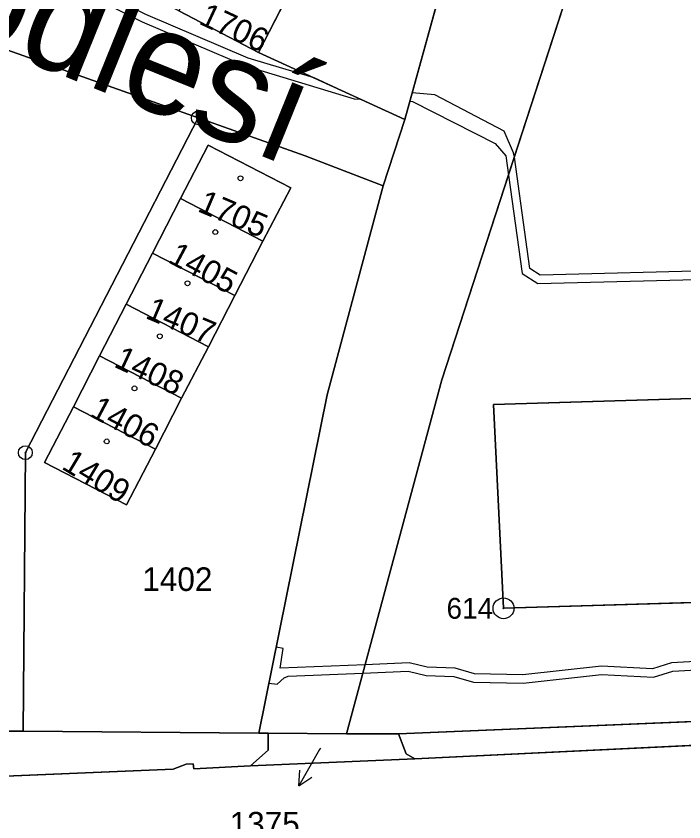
# Model space of a CAD drawing. Extents: x -689422 to -685210, y -987725 to -982160.
# Drawn here: x -687057.1 to -687009, y -985186.2 to -985128.1 of the extents above; entities that cross this region are included whole.
import ezdxf

# ---------------------------------------------------------------- set-up
doc = ezdxf.new("R2010")
doc.units = 0
for name, color, linetype in [('KN_Budovy', 7, 'Continuous'), ('KN_Hranice_parcel', 7, 'Continuous'), ('KN_Parcelni cisla', 7, 'Continuous'), ('KN_Parcelni cisla_sipky', 7, 'Continuous'), ('KN_Polygon parcely', 7, 'Continuous'), ('KN_Popisy_pomistni nazvy nazvy ulic', 7, 'Continuous'), ('KN_POZEMKY_OSTATNI PLOCHA', 7, 'Continuous'), ('KN_POZEMKY_ZASTAVENA PLOCHA', 7, 'Continuous'), ('KN_VYUZITI_16_ostatni plocha_silnice', 7, 'Continuous'), ('KN_VYUZITI_17_ostatni plocha_ostatni komunikace', 7, 'Continuous'), ('KN_VYUZITI_23_ostatni plocha_manipulacni plocha', 7, 'Continuous'), ('KN_VYUZITI_26_ostatni plocha_jina plocha', 7, 'Continuous'), ('KN_Věcná břemena k části', 7, 'Continuous'), ('KN_Značky bodu BP', 7, 'Continuous'), ('KN_Značky budov', 7, 'Continuous')]:
    doc.layers.add(name, color=color, linetype=linetype)

msp = doc.modelspace()

# ---------------------------------------------------------------- linework, layer by layer
at = {"layer": 'KN_Budovy'}
for points in [[(-687045.35, -985127.71), (-687039.62, -985130.71), (-687037.32, -985126.27), (-687043.06, -985123.3), (-687043.62, -985124.39)], [(-687045.23, -985141.24), (-687039.29, -985144.32), (-687037.29, -985140.48), (-687043.25, -985137.39)], [(-687041.31, -985148.24), (-687039.29, -985144.32), (-687045.23, -985141.24), (-687047.25, -985145.17)], [(-687047.25, -985145.17), (-687049.14, -985148.85), (-687043.22, -985151.92), (-687041.31, -985148.24)], [(-687049.14, -985148.85), (-687051.06, -985152.58), (-687045.15, -985155.64), (-687043.22, -985151.92)], [(-686981.06, -985148.84), (-686985.89, -985149.03), (-686985.54, -985154.85), (-686987.06, -985154.89), (-686987.41, -985149.4), (-686995.84, -985149.69), (-686995.65, -985155.28), (-687022.67, -985156.09), (-687021.96, -985170.78), (-687003.3, -985170.21), (-687003.23, -985167.03), (-686979.57, -985166.28), (-686979.51, -985168.08), (-686960.91, -985167.49), (-686961.42, -985154.52), (-686979.52, -985155.04), (-686979.53, -985154.67), (-686980.74, -985154.71)], [(-687051.06, -985152.58), (-687052.95, -985156.25), (-687047.04, -985159.31), (-687045.15, -985155.64)], [(-687052.95, -985156.25), (-687055.02, -985160.28), (-687049.12, -985163.32), (-687047.04, -985159.31)]]:
    msp.add_lwpolyline(points, close=True, dxfattribs=at)
at = {"layer": 'KN_Hranice_parcel'}
for p, q in [((-687023.26, -985114.49), (-687029.08, -985135.54)), ((-687026.4, -985154.31), (-687015.07, -985119.42)), ((-687037.32, -985126.27), (-687039.62, -985130.71)), ((-687039.62, -985130.71), (-687045.35, -985127.71)), ((-687029.08, -985135.54), (-687039.62, -985130.71)), ((-687036.25, -985138.17), (-687043.95, -985135.43)), ((-687030.62, -985140.33), (-687029.08, -985135.54)), ((-687030.62, -985140.33), (-687036.25, -985138.17)), ((-687047.25, -985145.17), (-687045.23, -985141.24)), ((-687039.29, -985144.32), (-687045.23, -985141.24)), ((-687039.29, -985144.32), (-687041.31, -985148.24)), ((-687049.14, -985148.85), (-687047.25, -985145.17)), ((-687047.25, -985145.17), (-687041.31, -985148.24)), ((-687041.31, -985148.24), (-687043.22, -985151.92)), ((-687051.06, -985152.58), (-687049.14, -985148.85)), ((-687049.14, -985148.85), (-687043.22, -985151.92)), ((-687043.22, -985151.92), (-687045.15, -985155.64)), ((-687052.95, -985156.25), (-687051.06, -985152.58)), ((-687045.15, -985155.64), (-687051.06, -985152.58)), ((-687033.27, -985179.82), (-687026.4, -985154.31)), ((-687045.15, -985155.64), (-687047.04, -985159.31)), ((-687052.95, -985156.25), (-687047.04, -985159.31)), ((-687029.52, -985179.83), (-686961.35, -985176.97)), ((-687056.56, -985179.64), (-687069.12, -985179.55)), ((-687056.56, -985179.64), (-687039.6, -985179.77)), ((-687039.6, -985179.77), (-687038.91, -985179.77)), ((-687033.27, -985179.82), (-687038.91, -985179.77)), ((-687029.52, -985179.83), (-687033.27, -985179.82)), ((-687040.2, -985182.13), (-687028.34, -985181.63))]:
    msp.add_line(p, q, dxfattribs=at)
for points in [[(-687069.12, -985179.55), (-687069.48, -985133.81), (-687068.8, -985131.25), (-687066.55, -985129.06), (-687063.51, -985128.47), (-687043.95, -985135.43)], [(-687043.95, -985135.43), (-687056.41, -985159.56), (-687056.56, -985179.64)], [(-687045.23, -985141.24), (-687043.25, -985137.39), (-687037.29, -985140.48), (-687039.29, -985144.32)], [(-687039.6, -985179.77), (-687034.67, -985155.39), (-687030.62, -985140.33)], [(-686980.74, -985154.71), (-686979.53, -985154.67), (-686979.52, -985155.04), (-686961.42, -985154.52), (-686960.91, -985167.49), (-686979.51, -985168.08), (-686979.57, -985166.28), (-687003.23, -985167.03), (-687003.3, -985170.21), (-687021.96, -985170.78), (-687022.67, -985156.09), (-686995.65, -985155.28), (-686995.84, -985149.69), (-686987.41, -985149.4), (-686987.06, -985154.89), (-686985.54, -985154.85), (-686985.89, -985149.03), (-686981.06, -985148.84), (-686980.74, -985154.71)], [(-687047.04, -985159.31), (-687049.12, -985163.32), (-687055.02, -985160.28), (-687052.95, -985156.25)], [(-686950.63, -985178.56), (-686961.48, -985178.4), (-687028.34, -985181.63)], [(-687038.91, -985179.77), (-687038.92, -985181), (-687040.2, -985182.13)], [(-687028.34, -985181.63), (-687028.98, -985181.26), (-687029.52, -985179.83)], [(-687040.2, -985182.13), (-687044.28, -985182.34), (-687044.32, -985181.99), (-687044.82, -985182.02), (-687045.76, -985182.37), (-687067.02, -985183.27)]]:
    msp.add_lwpolyline(points, dxfattribs=at)
at = {"layer": 'KN_Parcelni cisla_sipky'}
for p, q in [((-687035.21, -985180.97), (-687036.71, -985183.569)), ((-687035.14, -985180.85), (-687035.21, -985180.97)), ((-687036.71, -985183.569), (-687036.643, -985182.451)), ((-687036.71, -985183.569), (-687035.776, -985182.952))]:
    msp.add_line(p, q, dxfattribs=at)
at = {"layer": 'KN_Polygon parcely'}
for points in [[(-686990.2, -985087.27), (-686995.97, -985078.92), (-687001.02, -985084.47), (-687017.25, -985104.78), (-687021.58, -985110.19), (-687022.33, -985111.13), (-687023.26, -985114.49), (-687029.08, -985135.54), (-687030.62, -985140.33), (-687034.67, -985155.39), (-687039.6, -985179.77), (-687038.91, -985179.77), (-687033.27, -985179.82), (-687026.4, -985154.31), (-687015.07, -985119.42), (-687014.57, -985117.89), (-687002.35, -985100.92), (-686991.75, -985089.12)], [(-687037.32, -985126.27), (-687039.62, -985130.71), (-687029.08, -985135.54), (-687023.26, -985114.49), (-687028.72, -985109.62), (-687029.67, -985111.49), (-687031.56, -985115.14), (-687033.51, -985118.9), (-687035.39, -985122.54)], [(-687029.52, -985179.83), (-686961.35, -985176.97), (-686960.9, -985175.29), (-686951.79, -985175.16), (-686951.73, -985176.85), (-686948.92, -985176.93), (-686948.63, -985176.65), (-686944.04, -985176.36), (-686944.62, -985165.7), (-686945.41, -985132.11), (-686976.17, -985132.78), (-686976.2, -985122.28), (-687001.63, -985122.61), (-687001.65, -985119.22), (-687010.83, -985119.36), (-687015.07, -985119.42), (-687026.4, -985154.31), (-687033.27, -985179.82)], [(-687043.62, -985124.39), (-687045.35, -985127.71), (-687039.62, -985130.71), (-687037.32, -985126.27), (-687043.06, -985123.3)], [(-687056.56, -985179.64), (-687056.41, -985159.56), (-687043.95, -985135.43), (-687063.51, -985128.47), (-687066.55, -985129.06), (-687068.8, -985131.25), (-687069.48, -985133.81), (-687069.12, -985179.55)], [(-687043.95, -985135.43), (-687056.41, -985159.56), (-687056.56, -985179.64), (-687039.6, -985179.77), (-687034.67, -985155.39), (-687030.62, -985140.33), (-687036.25, -985138.17)], [(-687043.22, -985151.92), (-687045.15, -985155.64), (-687047.04, -985159.31), (-687049.12, -985163.32), (-687055.02, -985160.28), (-687052.95, -985156.25), (-687051.06, -985152.58), (-687049.14, -985148.85), (-687047.25, -985145.17), (-687045.23, -985141.24), (-687043.25, -985137.39), (-687037.29, -985140.48), (-687039.29, -985144.32), (-687041.31, -985148.24)], [(-687039.29, -985144.32), (-687037.29, -985140.48), (-687043.25, -985137.39), (-687045.23, -985141.24)], [(-687041.31, -985148.24), (-687039.29, -985144.32), (-687045.23, -985141.24), (-687047.25, -985145.17)], [(-687043.22, -985151.92), (-687041.31, -985148.24), (-687047.25, -985145.17), (-687049.14, -985148.85)], [(-687049.14, -985148.85), (-687051.06, -985152.58), (-687045.15, -985155.64), (-687043.22, -985151.92)], [(-686980.74, -985154.71), (-686981.06, -985148.84), (-686985.89, -985149.03), (-686985.54, -985154.85), (-686987.06, -985154.89), (-686987.41, -985149.4), (-686995.84, -985149.69), (-686995.65, -985155.28), (-687022.67, -985156.09), (-687021.96, -985170.78), (-687003.3, -985170.21), (-687003.23, -985167.03), (-686979.57, -985166.28), (-686979.51, -985168.08), (-686960.91, -985167.49), (-686961.42, -985154.52), (-686979.52, -985155.04), (-686979.53, -985154.67)], [(-686980.74, -985154.71), (-686979.53, -985154.67), (-686979.52, -985155.04), (-686961.42, -985154.52), (-686960.91, -985167.49), (-686979.51, -985168.08), (-686979.57, -985166.28), (-687003.23, -985167.03), (-687003.3, -985170.21), (-687021.96, -985170.78), (-687022.67, -985156.09), (-686995.65, -985155.28), (-686995.84, -985149.69), (-686987.41, -985149.4), (-686987.06, -985154.89), (-686985.54, -985154.85), (-686985.89, -985149.03), (-686981.06, -985148.84)], [(-687047.04, -985159.31), (-687045.15, -985155.64), (-687051.06, -985152.58), (-687052.95, -985156.25)], [(-687052.95, -985156.25), (-687055.02, -985160.28), (-687049.12, -985163.32), (-687047.04, -985159.31)], [(-686961.35, -985176.97), (-687029.52, -985179.83), (-687028.98, -985181.26), (-687028.34, -985181.63), (-686961.48, -985178.4), (-686950.63, -985178.56), (-686948.92, -985176.93), (-686951.73, -985176.85)], [(-687067.02, -985183.27), (-687045.76, -985182.37), (-687044.82, -985182.02), (-687044.32, -985181.99), (-687044.28, -985182.34), (-687040.2, -985182.13), (-687038.92, -985181), (-687038.91, -985179.77), (-687039.6, -985179.77), (-687056.56, -985179.64), (-687069.12, -985179.55), (-687068.29, -985182.19), (-687067.67, -985182.97)], [(-687040.2, -985182.13), (-687028.34, -985181.63), (-687028.98, -985181.26), (-687029.52, -985179.83), (-687033.27, -985179.82), (-687038.91, -985179.77), (-687038.92, -985181)]]:
    msp.add_lwpolyline(points, close=True, dxfattribs=at)
for points in [[(-687039.62, -985130.71), (-687045.35, -985127.71), (-687051.06, -985124.74), (-687060.54, -985121.2), (-687066.44, -985118.14), (-687067.91, -985120.99), (-687072.15, -985117.18), (-687075.24, -985115.03)], [(-687095.8, -985116.04), (-687085.54, -985116.06), (-687081.24, -985116.71), (-687078.69, -985117.82), (-687076.71, -985119.28), (-687074.41, -985123.26), (-687074.34, -985128.7), (-687076.78, -985128.88), (-687088.58, -985129.05), (-687089.67, -985150.36), (-687087.06, -985171.56), (-687074.88, -985171.24), (-687074.78, -985179.89), (-687069.12, -985179.55), (-687069.48, -985133.81), (-687068.8, -985131.25), (-687066.55, -985129.06), (-687063.51, -985128.47), (-687043.95, -985135.43), (-687036.25, -985138.17), (-687030.62, -985140.33), (-687029.08, -985135.54), (-687039.62, -985130.71)], [(-686959.23, -985186.94), (-686950.63, -985178.56), (-686961.48, -985178.4), (-687028.34, -985181.63), (-687040.2, -985182.13), (-687044.28, -985182.34), (-687044.32, -985181.99), (-687044.82, -985182.02), (-687045.76, -985182.37), (-687067.02, -985183.27), (-687075.9, -985183.63), (-687099.22, -985184.46), (-687106.84, -985184.76), (-687110.87, -985184.92), (-687110.89, -985184.42), (-687111.47, -985184.46), (-687112.35, -985184.99), (-687136.84, -985185.92), (-687143.9, -985186.16), (-687180.16, -985187.56)]]:
    msp.add_lwpolyline(points, dxfattribs=at)
at = {"layer": 'KN_POZEMKY_OSTATNI PLOCHA'}
for p, q in [((-687023.26, -985114.49), (-687029.08, -985135.54)), ((-687029.08, -985135.54), (-687023.26, -985114.49)), ((-687026.4, -985154.31), (-687015.07, -985119.42)), ((-687015.07, -985119.42), (-687026.4, -985154.31)), ((-687039.62, -985130.71), (-687037.32, -985126.27)), ((-687045.35, -985127.71), (-687039.62, -985130.71)), ((-687063.51, -985128.47), (-687043.95, -985135.43)), ((-687043.95, -985135.43), (-687063.51, -985128.47)), ((-687029.08, -985135.54), (-687039.62, -985130.71)), ((-687039.62, -985130.71), (-687029.08, -985135.54)), ((-687043.95, -985135.43), (-687056.41, -985159.56)), ((-687056.41, -985159.56), (-687043.95, -985135.43)), ((-687043.95, -985135.43), (-687036.25, -985138.17)), ((-687036.25, -985138.17), (-687043.95, -985135.43)), ((-687029.08, -985135.54), (-687030.62, -985140.33)), ((-687030.62, -985140.33), (-687029.08, -985135.54)), ((-687043.25, -985137.39), (-687045.23, -985141.24)), ((-687037.29, -985140.48), (-687043.25, -985137.39)), ((-687036.25, -985138.17), (-687030.62, -985140.33)), ((-687030.62, -985140.33), (-687036.25, -985138.17)), ((-687039.29, -985144.32), (-687037.29, -985140.48)), ((-687030.62, -985140.33), (-687034.67, -985155.39)), ((-687034.67, -985155.39), (-687030.62, -985140.33)), ((-687045.23, -985141.24), (-687047.25, -985145.17)), ((-687041.31, -985148.24), (-687039.29, -985144.32)), ((-687047.25, -985145.17), (-687049.14, -985148.85)), ((-687043.22, -985151.92), (-687041.31, -985148.24)), ((-687049.14, -985148.85), (-687051.06, -985152.58)), ((-687045.15, -985155.64), (-687043.22, -985151.92)), ((-687051.06, -985152.58), (-687052.95, -985156.25)), ((-687033.27, -985179.82), (-687026.4, -985154.31)), ((-687026.4, -985154.31), (-687033.27, -985179.82)), ((-687047.04, -985159.31), (-687045.15, -985155.64)), ((-687034.67, -985155.39), (-687039.6, -985179.77)), ((-687039.6, -985179.77), (-687034.67, -985155.39)), ((-686995.65, -985155.28), (-687022.67, -985156.09)), ((-687052.95, -985156.25), (-687055.02, -985160.28)), ((-687022.67, -985156.09), (-687021.96, -985170.78)), ((-687056.41, -985159.56), (-687056.56, -985179.64)), ((-687056.56, -985179.64), (-687056.41, -985159.56)), ((-687049.12, -985163.32), (-687047.04, -985159.31)), ((-687055.02, -985160.28), (-687049.12, -985163.32)), ((-687021.96, -985170.78), (-687003.3, -985170.21)), ((-687029.52, -985179.83), (-686961.35, -985176.97)), ((-686961.35, -985176.97), (-687029.52, -985179.83)), ((-686961.48, -985178.4), (-687028.34, -985181.63)), ((-687028.34, -985181.63), (-686961.48, -985178.4)), ((-687056.56, -985179.64), (-687069.12, -985179.55)), ((-687069.12, -985179.55), (-687056.56, -985179.64)), ((-687039.6, -985179.77), (-687056.56, -985179.64)), ((-687056.56, -985179.64), (-687039.6, -985179.77)), ((-687039.6, -985179.77), (-687038.91, -985179.77)), ((-687038.91, -985179.77), (-687039.6, -985179.77)), ((-687038.92, -985181), (-687038.91, -985179.77)), ((-687038.91, -985179.77), (-687038.92, -985181)), ((-687038.91, -985179.77), (-687033.27, -985179.82)), ((-687033.27, -985179.82), (-687038.91, -985179.77)), ((-687033.27, -985179.82), (-687029.52, -985179.83)), ((-687029.52, -985179.83), (-687033.27, -985179.82)), ((-687028.98, -985181.26), (-687029.52, -985179.83)), ((-687029.52, -985179.83), (-687028.98, -985181.26)), ((-687040.2, -985182.13), (-687038.92, -985181)), ((-687038.92, -985181), (-687040.2, -985182.13)), ((-687028.34, -985181.63), (-687028.98, -985181.26)), ((-687028.98, -985181.26), (-687028.34, -985181.63)), ((-687028.34, -985181.63), (-687040.2, -985182.13)), ((-687040.2, -985182.13), (-687028.34, -985181.63)), ((-687045.76, -985182.37), (-687067.02, -985183.27)), ((-687067.02, -985183.27), (-687045.76, -985182.37)), ((-687044.82, -985182.02), (-687045.76, -985182.37)), ((-687045.76, -985182.37), (-687044.82, -985182.02)), ((-687044.32, -985181.99), (-687044.82, -985182.02)), ((-687044.82, -985182.02), (-687044.32, -985181.99)), ((-687044.28, -985182.34), (-687044.32, -985181.99)), ((-687044.32, -985181.99), (-687044.28, -985182.34)), ((-687040.2, -985182.13), (-687044.28, -985182.34)), ((-687044.28, -985182.34), (-687040.2, -985182.13))]:
    msp.add_line(p, q, dxfattribs=at)
at = {"layer": 'KN_POZEMKY_ZASTAVENA PLOCHA'}
for p, q in [((-687037.32, -985126.27), (-687039.62, -985130.71)), ((-687039.62, -985130.71), (-687045.35, -985127.71)), ((-687045.23, -985141.24), (-687043.25, -985137.39)), ((-687043.25, -985137.39), (-687037.29, -985140.48)), ((-687037.29, -985140.48), (-687039.29, -985144.32)), ((-687047.25, -985145.17), (-687045.23, -985141.24)), ((-687045.23, -985141.24), (-687039.29, -985144.32)), ((-687039.29, -985144.32), (-687045.23, -985141.24)), ((-687039.29, -985144.32), (-687041.31, -985148.24)), ((-687049.14, -985148.85), (-687047.25, -985145.17)), ((-687041.31, -985148.24), (-687047.25, -985145.17)), ((-687047.25, -985145.17), (-687041.31, -985148.24)), ((-687041.31, -985148.24), (-687043.22, -985151.92)), ((-687051.06, -985152.58), (-687049.14, -985148.85)), ((-687043.22, -985151.92), (-687049.14, -985148.85)), ((-687049.14, -985148.85), (-687043.22, -985151.92)), ((-687043.22, -985151.92), (-687045.15, -985155.64)), ((-687052.95, -985156.25), (-687051.06, -985152.58)), ((-687051.06, -985152.58), (-687045.15, -985155.64)), ((-687045.15, -985155.64), (-687051.06, -985152.58)), ((-687045.15, -985155.64), (-687047.04, -985159.31)), ((-687022.67, -985156.09), (-686995.65, -985155.28)), ((-687055.02, -985160.28), (-687052.95, -985156.25)), ((-687052.95, -985156.25), (-687047.04, -985159.31)), ((-687047.04, -985159.31), (-687052.95, -985156.25)), ((-687021.96, -985170.78), (-687022.67, -985156.09)), ((-687047.04, -985159.31), (-687049.12, -985163.32)), ((-687049.12, -985163.32), (-687055.02, -985160.28)), ((-687003.3, -985170.21), (-687021.96, -985170.78))]:
    msp.add_line(p, q, dxfattribs=at)
at = {"layer": 'KN_VYUZITI_16_ostatni plocha_silnice'}
for p, q in [((-687028.34, -985181.63), (-686961.48, -985178.4)), ((-687040.2, -985182.13), (-687028.34, -985181.63)), ((-687067.02, -985183.27), (-687045.76, -985182.37)), ((-687045.76, -985182.37), (-687044.82, -985182.02)), ((-687044.82, -985182.02), (-687044.32, -985181.99)), ((-687044.32, -985181.99), (-687044.28, -985182.34)), ((-687044.28, -985182.34), (-687040.2, -985182.13))]:
    msp.add_line(p, q, dxfattribs=at)
at = {"layer": 'KN_VYUZITI_17_ostatni plocha_ostatni komunikace'}
for p, q in [((-687029.08, -985135.54), (-687023.26, -985114.49)), ((-687015.07, -985119.42), (-687026.4, -985154.31)), ((-687045.35, -985127.71), (-687039.62, -985130.71)), ((-687043.95, -985135.43), (-687063.51, -985128.47)), ((-687039.62, -985130.71), (-687029.08, -985135.54)), ((-687036.25, -985138.17), (-687043.95, -985135.43)), ((-687029.08, -985135.54), (-687030.62, -985140.33)), ((-687030.62, -985140.33), (-687029.08, -985135.54)), ((-687030.62, -985140.33), (-687036.25, -985138.17)), ((-687034.67, -985155.39), (-687030.62, -985140.33)), ((-687026.4, -985154.31), (-687033.27, -985179.82)), ((-687039.6, -985179.77), (-687034.67, -985155.39)), ((-687038.91, -985179.77), (-687039.6, -985179.77)), ((-687038.92, -985181), (-687038.91, -985179.77)), ((-687038.91, -985179.77), (-687033.27, -985179.82)), ((-687033.27, -985179.82), (-687038.91, -985179.77)), ((-687033.27, -985179.82), (-687029.52, -985179.83)), ((-687029.52, -985179.83), (-687028.98, -985181.26)), ((-687040.2, -985182.13), (-687038.92, -985181)), ((-687028.98, -985181.26), (-687028.34, -985181.63)), ((-687028.34, -985181.63), (-687040.2, -985182.13))]:
    msp.add_line(p, q, dxfattribs=at)
at = {"layer": 'KN_VYUZITI_23_ostatni plocha_manipulacni plocha'}
for p, q in [((-687023.26, -985114.49), (-687029.08, -985135.54)), ((-687039.62, -985130.71), (-687037.32, -985126.27)), ((-687063.51, -985128.47), (-687043.95, -985135.43)), ((-687029.08, -985135.54), (-687039.62, -985130.71)), ((-687043.95, -985135.43), (-687056.41, -985159.56)), ((-687056.41, -985159.56), (-687043.95, -985135.43)), ((-687043.95, -985135.43), (-687036.25, -985138.17)), ((-687043.25, -985137.39), (-687045.23, -985141.24)), ((-687037.29, -985140.48), (-687043.25, -985137.39)), ((-687036.25, -985138.17), (-687030.62, -985140.33)), ((-687039.29, -985144.32), (-687037.29, -985140.48)), ((-687030.62, -985140.33), (-687034.67, -985155.39)), ((-687045.23, -985141.24), (-687047.25, -985145.17)), ((-687041.31, -985148.24), (-687039.29, -985144.32)), ((-687047.25, -985145.17), (-687049.14, -985148.85)), ((-687043.22, -985151.92), (-687041.31, -985148.24)), ((-687049.14, -985148.85), (-687051.06, -985152.58)), ((-687045.15, -985155.64), (-687043.22, -985151.92)), ((-687051.06, -985152.58), (-687052.95, -985156.25)), ((-687047.04, -985159.31), (-687045.15, -985155.64)), ((-687034.67, -985155.39), (-687039.6, -985179.77)), ((-687052.95, -985156.25), (-687055.02, -985160.28)), ((-687056.41, -985159.56), (-687056.56, -985179.64)), ((-687056.56, -985179.64), (-687056.41, -985159.56)), ((-687049.12, -985163.32), (-687047.04, -985159.31)), ((-687055.02, -985160.28), (-687049.12, -985163.32)), ((-687056.56, -985179.64), (-687069.12, -985179.55)), ((-687039.6, -985179.77), (-687056.56, -985179.64))]:
    msp.add_line(p, q, dxfattribs=at)
at = {"layer": 'KN_VYUZITI_26_ostatni plocha_jina plocha'}
for p, q in [((-687026.4, -985154.31), (-687015.07, -985119.42)), ((-687033.27, -985179.82), (-687026.4, -985154.31)), ((-686995.65, -985155.28), (-687022.67, -985156.09)), ((-687022.67, -985156.09), (-687021.96, -985170.78)), ((-687021.96, -985170.78), (-687003.3, -985170.21)), ((-687029.52, -985179.83), (-686961.35, -985176.97)), ((-686961.35, -985176.97), (-687029.52, -985179.83)), ((-686961.48, -985178.4), (-687028.34, -985181.63)), ((-687069.12, -985179.55), (-687056.56, -985179.64)), ((-687056.56, -985179.64), (-687039.6, -985179.77)), ((-687039.6, -985179.77), (-687038.91, -985179.77)), ((-687038.91, -985179.77), (-687038.92, -985181)), ((-687029.52, -985179.83), (-687033.27, -985179.82)), ((-687028.98, -985181.26), (-687029.52, -985179.83)), ((-687038.92, -985181), (-687040.2, -985182.13)), ((-687028.34, -985181.63), (-687028.98, -985181.26)), ((-687045.76, -985182.37), (-687067.02, -985183.27)), ((-687044.82, -985182.02), (-687045.76, -985182.37)), ((-687044.32, -985181.99), (-687044.82, -985182.02)), ((-687044.28, -985182.34), (-687044.32, -985181.99)), ((-687040.2, -985182.13), (-687044.28, -985182.34))]:
    msp.add_line(p, q, dxfattribs=at)
at = {"layer": 'KN_Věcná břemena k části'}
msp.add_lwpolyline([(-687032.73, -985134.05), (-687032.29, -985134.07), (-687035.61, -985132.55), (-687040.36, -985131.11), (-687047.74, -985127.97), (-687050.61, -985126.52), (-687066.99, -985119.2), (-687067.26, -985119.73), (-687050.87, -985127.06), (-687048, -985128.51), (-687040.56, -985131.67)], close=True, dxfattribs=at)
for points in [[(-687006.33, -985146.43), (-687019.33, -985146.76), (-687020.06, -985146.29), (-687021.18, -985138.25), (-687021.23, -985137.94), (-687021.92, -985136.39), (-687026.9, -985133.76), (-687028.55, -985133.63), (-687028.72, -985134.23), (-687028.51, -985134.24), (-687022.55, -985137.28), (-687021.8, -985138.15), (-687021.61, -985139.56), (-687020.62, -985146.65), (-687019.49, -985147.36), (-687006.19, -985147.03)], [(-687001.56, -985174.26), (-687009.85, -985174.72), (-687011.23, -985175.15), (-687014.91, -985174.96), (-687020.56, -985175.57), (-687024.04, -985175.5), (-687025.45, -985175.1), (-687027.45, -985175.03), (-687028.76, -985174.72), (-687031.93, -985174.85), (-687038.05, -985175.1), (-687037.83, -985173.67), (-687038.35, -985173.59), (-687038.87, -985176.17), (-687038.28, -985176.25), (-687037.77, -985175.78), (-687037.47, -985175.68), (-687032.1, -985175.46), (-687028.82, -985175.32), (-687027.53, -985175.63), (-687025.55, -985175.7), (-687024.12, -985176.1), (-687020.54, -985176.17), (-687014.89, -985175.56), (-687011.15, -985175.75), (-687009.75, -985175.32), (-687001.64, -985174.86)]]:
    msp.add_lwpolyline(points, dxfattribs=at)
at = {"layer": 'KN_Značky bodu BP'}
for centre, radius in [((-687043.95, -985135.43), 0.5), ((-687043.95, -985135.43), 0.0303), ((-687056.41, -985159.56), 0.5), ((-687056.41, -985159.56), 0.0303), ((-687021.96, -985170.78), 0.75), ((-687021.96, -985170.78), 0.03)]:
    msp.add_circle(centre, radius, dxfattribs=at)
at = {"layer": 'KN_Značky budov'}
for centre in [(-687040.907, -985139.779), (-687042.727, -985143.659), (-687044.727, -985147.349), (-687046.727, -985151.169), (-687048.547, -985154.929), (-687050.547, -985158.749)]:
    msp.add_circle(centre, 0.175, dxfattribs=at)

# ---------------------------------------------------------------- texts
at = {"layer": 'KN_Parcelni cisla'}
for s, rotation, p in [('1706', 335, (-687043.989, -985128.61)), ('1705', 337, (-687044.082, -985142.132)), ('1405', 332, (-687046.209, -985145.8)), ('1407', 337, (-687047.842, -985149.832)), ('1408', 335, (-687050.109, -985153.34)), ('1406', 332, (-687051.849, -985156.89)), ('1409', 329, (-687053.877, -985160.688))]:
    msp.add_text(s, height=1.7, rotation=rotation, dxfattribs=at).set_placement(p)
for s, p in [('1402', (-687047.99, -985169.53)), ('1375', (-687041.698, -985187.158))]:
    msp.add_text(s, height=1.7, dxfattribs=at).set_placement(p)
at = {"layer": 'KN_Popisy_pomistni nazvy nazvy ulic'}
msp.add_text('Podlesí', height=7.5, rotation=338, dxfattribs=at).set_placement((-687068.649, -985126.353))
at = {"layer": 'KN_Značky bodu BP'}
msp.add_text('614', height=1.5, dxfattribs=at).set_placement((-687026.063, -985171.53))

doc.saveas('drawing.dxf')
